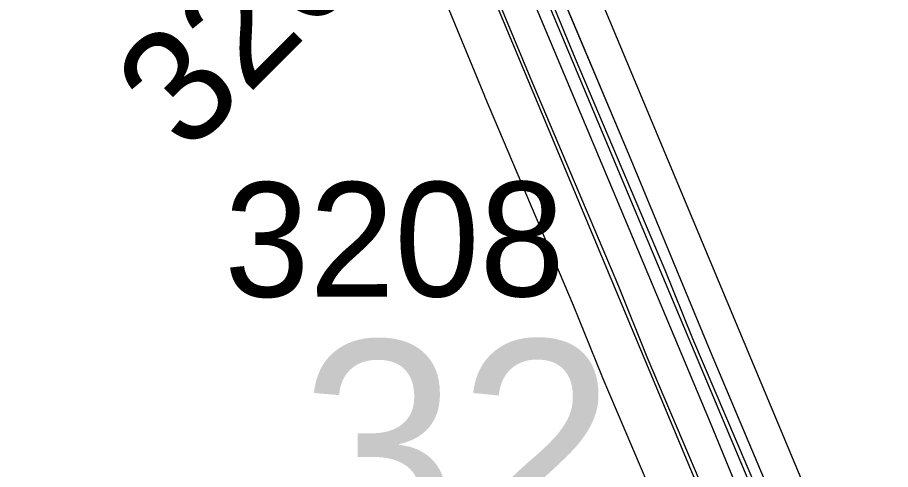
# Model space of a CAD drawing. Extents: x 128.7 to 185.5, y -21.4 to 12.6.
# Drawn here: x 147.083 to 147.617, y -0.77 to -0.494 of the extents above; entities that cross this region are included whole.
import ezdxf

# ---------------------------------------------------------------- set-up
doc = ezdxf.new("R2010")
doc.units = 0
for name, color, linetype in [('tdCoDivCarto', 7, 'Continuous'), ('tdCoPriCL', 7, 'Continuous'), ('tdCoPriDiv', 7, 'Continuous'), ('tdCoPrimary', 7, 'Continuous'), ('tdCoSecRdNmbr', 7, 'Continuous'), ('tdCoSecRteBand', 7, 'Continuous'), ('tdCoSecRteCL', 7, 'Continuous'), ('tdCoSectNmbr', 7, 'Continuous'), ('tdCoSurfAsphalt', 7, 'Continuous')]:
    doc.layers.add(name, color=color, linetype=linetype)

msp = doc.modelspace()

# ---------------------------------------------------------------- linework, layer by layer
at = {"layer": 'tdCoDivCarto'}
for p, q in [((147.45811, -0.5808), (147.40632, -0.45774)), ((147.3898, -0.46333), (147.44874, -0.60365)), ((147.50669, -0.69794), (147.45811, -0.5808)), ((147.44874, -0.60365), (147.50644, -0.74126)), ((147.54516, -0.78918), (147.50669, -0.69794)), ((147.50644, -0.74126), (147.53357, -0.80735))]:
    msp.add_line(p, q, dxfattribs=at)
for points in [[(147.61636, -0.9173), (147.60656, -0.90558), (147.58782, -0.87846), (147.57697, -0.85897), (147.57007, -0.8464), (147.55823, -0.82001), (147.54516, -0.78918), (147.50669, -0.69794), (147.45811, -0.5808), (147.40632, -0.45774), (147.39054, -0.41977), (147.36859, -0.36946), (147.33604, -0.30016), (147.33339, -0.29516), (147.3224, -0.27436), (147.32189, -0.27339)], [(147.61677, -0.91778), (147.60656, -0.90558), (147.58782, -0.87846), (147.57697, -0.85897), (147.57007, -0.8464), (147.55823, -0.82001), (147.54516, -0.78918), (147.50669, -0.69794), (147.45811, -0.5808), (147.40632, -0.45774), (147.39054, -0.41977), (147.36859, -0.36946), (147.33604, -0.30016), (147.33339, -0.29516), (147.3224, -0.27436), (147.32218, -0.27394)], [(147.61677, -0.91778), (147.60656, -0.90558), (147.58782, -0.87846), (147.57697, -0.85897), (147.57007, -0.8464), (147.55823, -0.82001), (147.54516, -0.78918), (147.50669, -0.69794), (147.45811, -0.5808), (147.40632, -0.45774), (147.39054, -0.41977), (147.36859, -0.36946), (147.33604, -0.30016), (147.33339, -0.29516), (147.3224, -0.27436), (147.32218, -0.27394)], [(147.3063, -0.28127), (147.30734, -0.28342), (147.31715, -0.30373), (147.35996, -0.39231), (147.3898, -0.46333), (147.44874, -0.60365), (147.50644, -0.74126), (147.53357, -0.80735), (147.54639, -0.8367), (147.55552, -0.85618), (147.56587, -0.87541), (147.57697, -0.89366), (147.58905, -0.91167), (147.60188, -0.9272), (147.60351, -0.92888)], [(147.3063, -0.28127), (147.30734, -0.28342), (147.31715, -0.30373), (147.35996, -0.39231), (147.3898, -0.46333), (147.44874, -0.60365), (147.50644, -0.74126), (147.53357, -0.80735), (147.54639, -0.8367), (147.55552, -0.85618), (147.56587, -0.87541), (147.57697, -0.89366), (147.58905, -0.91167), (147.60188, -0.9272), (147.60351, -0.92888)], [(147.3063, -0.28127), (147.30734, -0.28342), (147.31715, -0.30373), (147.35996, -0.39231), (147.3898, -0.46333), (147.44874, -0.60365), (147.50644, -0.74126), (147.53357, -0.80735), (147.54639, -0.8367), (147.55552, -0.85618), (147.56587, -0.87541), (147.57697, -0.89366), (147.58905, -0.91167), (147.60188, -0.9272), (147.60351, -0.92888)]]:
    msp.add_lwpolyline(points, dxfattribs=at)
at = {"layer": 'tdCoPriCL'}
msp.add_lwpolyline([(147.55161, -0.82857), (147.47746, -0.652), (147.38939, -0.44165), (147.36535, -0.38317), (147.34932, -0.3495), (147.32988, -0.30892), (147.32396, -0.29661), (147.3237, -0.29611), (147.3198, -0.28874), (147.31459, -0.27887), (147.31383, -0.27744), (147.30217, -0.25676), (147.28984, -0.23166), (147.28914, -0.23056), (147.27441, -0.20364), (147.26339, -0.18321), (147.1771, -0.01588), (147.14274, 0.04701), (147.12681, 0.07468)], dxfattribs=at)
at = {"layer": 'tdCoPriDiv'}
for points in [[(146.76342, 0.52169), (146.94883, 0.34291), (147.01462, 0.27622), (147.06899, 0.21336), (147.11989, 0.14086), (147.15244, 0.09029), (147.2036, -0.00182), (147.28993, -0.16921), (147.31501, -0.21534), (147.35075, -0.2831), (147.39278, -0.37102), (147.57902, -0.81635)], [(147.5242, -0.84079), (147.33791, -0.39533), (147.29717, -0.31013), (147.26327, -0.24577), (147.23686, -0.19721), (147.15061, -0.02995), (147.10119, 0.05907), (147.07004, 0.10746), (147.02203, 0.17584), (146.96994, 0.23608), (146.90666, 0.30022), (146.7216, 0.47867)]]:
    msp.add_lwpolyline(points, dxfattribs=at)
at = {"layer": 'tdCoPrimary'}
for points in [[(147.11236, 0.08117), (147.12938, 0.05133), (147.1607, -0.00514), (147.1824, -0.04632), (147.24504, -0.16617), (147.25637, -0.1872), (147.26738, -0.20763), (147.28189, -0.23454), (147.28256, -0.23579), (147.29582, -0.26039), (147.29954, -0.26728), (147.3063, -0.28127), (147.30734, -0.28342), (147.31715, -0.30373), (147.35996, -0.39231), (147.3898, -0.46333), (147.44874, -0.60365), (147.50644, -0.74126), (147.53357, -0.80735)], [(147.54516, -0.78918), (147.50669, -0.69794), (147.45811, -0.5808), (147.40632, -0.45774), (147.39054, -0.41977), (147.36859, -0.36946), (147.33604, -0.30016), (147.33339, -0.29516), (147.3224, -0.27436), (147.32218, -0.27394), (147.3111, -0.25296), (147.29804, -0.22824), (147.29716, -0.22657), (147.28309, -0.19996), (147.27225, -0.17944), (147.25786, -0.1522), (147.19079, -0.0252), (147.16612, 0.02117), (147.13481, 0.07789)], [(147.61677, -0.91778), (147.60656, -0.90558), (147.58782, -0.87846), (147.57697, -0.85897), (147.57007, -0.8464), (147.55823, -0.82001), (147.54516, -0.78918), (147.50669, -0.69794), (147.45811, -0.5808), (147.40632, -0.45774), (147.39054, -0.41977), (147.36859, -0.36946), (147.33604, -0.30016), (147.33339, -0.29516), (147.3224, -0.27436), (147.32218, -0.27394)], [(147.61677, -0.91778), (147.60656, -0.90558), (147.58782, -0.87846), (147.57697, -0.85897), (147.57007, -0.8464), (147.55823, -0.82001), (147.54516, -0.78918), (147.50669, -0.69794), (147.45811, -0.5808), (147.40632, -0.45774), (147.39054, -0.41977), (147.36859, -0.36946), (147.33604, -0.30016), (147.33339, -0.29516), (147.3224, -0.27436), (147.32218, -0.27394)], [(147.3063, -0.28127), (147.30734, -0.28342), (147.31715, -0.30373), (147.35996, -0.39231), (147.3898, -0.46333), (147.44874, -0.60365), (147.50644, -0.74126), (147.53357, -0.80735), (147.54639, -0.8367), (147.55552, -0.85618), (147.56587, -0.87541), (147.57697, -0.89366), (147.58905, -0.91167), (147.60188, -0.9272), (147.60351, -0.92888)], [(147.3063, -0.28127), (147.30734, -0.28342), (147.31715, -0.30373), (147.35996, -0.39231), (147.3898, -0.46333), (147.44874, -0.60365), (147.50644, -0.74126), (147.53357, -0.80735), (147.54639, -0.8367), (147.55552, -0.85618), (147.56587, -0.87541), (147.57697, -0.89366), (147.58905, -0.91167), (147.60188, -0.9272), (147.60351, -0.92888)]]:
    msp.add_lwpolyline(points, dxfattribs=at)
at = {"layer": 'tdCoSecRteBand'}
for points in [[(147.37508, -0.40065), (147.42386, -0.51865), (147.47806, -0.64652), (147.47815, -0.64673), (147.47824, -0.64695), (147.49565, -0.68988), (147.54241, -0.79988)], [(147.48717, -0.8233), (147.44034, -0.71312), (147.44024, -0.71289), (147.44015, -0.71266), (147.42272, -0.66972), (147.36856, -0.54195), (147.36851, -0.54182), (147.36846, -0.5417), (147.31989, -0.42421)]]:
    msp.add_lwpolyline(points, dxfattribs=at)
at = {"layer": 'tdCoSecRteCL'}
msp.add_lwpolyline([(147.5148, -0.81162), (147.46795, -0.70138), (147.45044, -0.65823), (147.39618, -0.53024), (147.34735, -0.41211), (147.3042, -0.31988), (147.30085, -0.31342), (147.28965, -0.29177), (147.28077, -0.27747), (147.26622, -0.25946), (147.25929, -0.24633)], dxfattribs=at)
at = {"layer": 'tdCoSurfAsphalt'}
msp.add_lwpolyline([(147.5365, -0.86316), (147.5148, -0.81162), (147.46795, -0.70138), (147.45044, -0.65823), (147.39618, -0.53024), (147.34735, -0.41211), (147.3042, -0.31988), (147.30085, -0.31342)], dxfattribs=at)

# ---------------------------------------------------------------- texts
at = {"layer": 'tdCoSecRdNmbr'}
for s, rotation, p in [('3206', 45.1107, (147.18679, -0.57822)), ('3208', 0.1119, (147.20918, -0.66452))]:
    msp.add_text(s, height=0.07, rotation=rotation, dxfattribs=at).set_placement(p)
at = {"layer": 'tdCoSectNmbr'}
msp.add_text('32', height=0.13, rotation=0.1119, dxfattribs=at).set_placement((147.25551, -0.82139))

doc.saveas('drawing.dxf')
